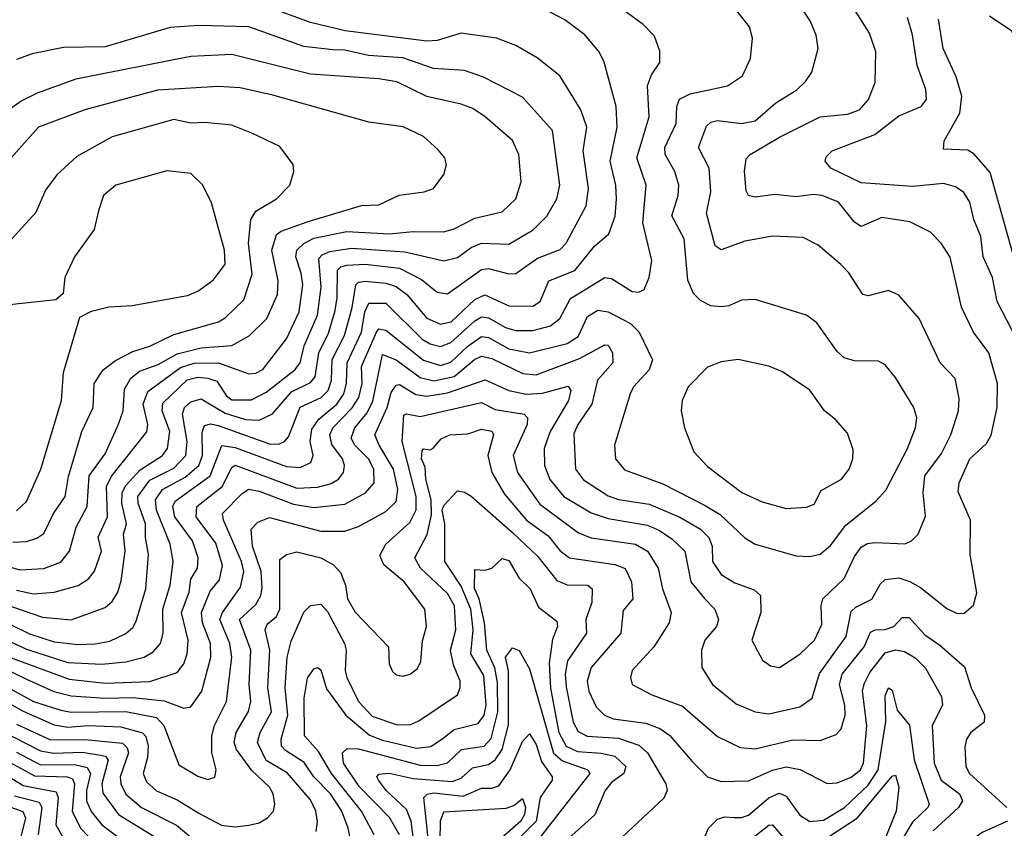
# Model space of a CAD drawing. Extents: x 1308313 to 1441400, y 959662 to 1036319.
# Tile 472 of 656: x 1403035 to 1405913, y 972514 to 974879. Entities that reach past the tile are written whole.
import ezdxf

# ---------------------------------------------------------------- set-up
doc = ezdxf.new("R2010")
doc.units = 0

msp = doc.modelspace()

# ---------------------------------------------------------------- linework, layer by layer
at = {"layer": '0CON10XD'}
for points in [[(1403665, 972518.4), (1403705, 972523.6), (1403735, 972530.7), (1403759.5, 972545), (1403776.2, 972565), (1403780.8, 972585), (1403775.9, 972615), (1403765.3, 972635), (1403713.8, 972683.8), (1403668.1, 972745), (1403661.3, 972765), (1403667.7, 972795), (1403703.6, 972856.4), (1403710.1, 972885), (1403705.4, 972935), (1403710.6, 973035), (1403677.7, 973125), (1403725, 973168.6), (1403739.4, 973195), (1403743.3, 973216.7), (1403740.9, 973265), (1403715, 973339.4), (1403711.3, 973388.7), (1403730.4, 973409.6), (1403765, 973423.3), (1403915, 973382.9), (1403985, 973383.3), (1404025, 973396.7), (1404105, 973440.9), (1404135, 973470), (1404140.3, 973505), (1404127.6, 973565), (1404085.2, 973635), (1404073.2, 973665), (1404108.7, 973745), (1404121.1, 973788.9), (1404135, 973810), (1404145, 973812.3), (1404192.5, 973782.5), (1404225, 973777.7), (1404285, 973787.5), (1404395, 973825.6), (1404465, 973794.8), (1404515, 973783.7), (1404563.4, 973786.6), (1404637.7, 973807.7), (1404645.7, 973795), (1404639.5, 973765), (1404585.2, 973675), (1404568, 973625), (1404569.1, 973575), (1404585, 973534.1), (1404625.7, 973485), (1404705, 973437), (1404755, 973420.5), (1404870.4, 973400.4), (1404905.4, 973385.3), (1404940.8, 973360.8), (1404978.8, 973325), (1404996.6, 973235), (1405036.4, 973186.4), (1405066.7, 973155), (1405077.8, 973125), (1405072, 973105), (1405037.5, 973065), (1405027.5, 973035), (1405028.8, 972985), (1405060, 972935), (1405128.8, 972878.8), (1405185, 972854.7), (1405225, 972849.5), (1405315, 972869.2), (1405351.3, 972895), (1405373.3, 972966.7), (1405450.9, 973075), (1405465, 973148.5), (1405478.8, 973161.2), (1405525.9, 973184.1), (1405551, 973229), (1405565, 973241.6), (1405605, 973247), (1405636.5, 973236.5), (1405668.4, 973218.4), (1405745, 973156.7), (1405775, 973142.5), (1405796.3, 973143.7), (1405823.3, 973166.7), (1405832.6, 973202.6), (1405813.6, 973315), (1405814, 973415), (1405778.4, 973498.4), (1405781.6, 973525), (1405812.2, 973595), (1405860.8, 973639.2), (1405875, 973664), (1405892.6, 973745), (1405893.6, 973815), (1405867.6, 973905), (1405822.7, 973965), (1405787.9, 974037.9), (1405754.8, 974184.8), (1405728.5, 974225), (1405697.1, 974257.1), (1405637.3, 974287.3), (1405555, 974300.7), (1405495, 974273.8), (1405475, 974286.8), (1405428.5, 974345), (1405380.8, 974365), (1405355, 974368.1), (1405305, 974361.3), (1405242.2, 974367.8), (1405185, 974359.6), (1405165, 974364.4), (1405158.3, 974378.3), (1405153.7, 974436.3), (1405158.1, 974471.9), (1405170, 974485), (1405256, 974535), (1405375, 974594.8), (1405455, 974602.1), (1405489.4, 974615), (1405516.1, 974645), (1405535.4, 974695), (1405537.2, 974785), (1405519.2, 974839.1), (1405382.7, 975055)], [(1403585, 972657.1), (1403605, 972663.8), (1403609.5, 972685), (1403596.3, 972736.3), (1403595.9, 972785), (1403603.7, 972815), (1403638.9, 972885), (1403655.1, 973015), (1403649.2, 973055), (1403620, 973125), (1403627.1, 973145), (1403680.4, 973219.6), (1403689.9, 973265), (1403683.3, 973295), (1403630, 973415), (1403627.3, 973435), (1403685, 973493.7), (1403705, 973505.7), (1403735, 973500.6), (1403835, 973461.9), (1403895, 973452.6), (1403985, 973462.5), (1404046, 973495), (1404070.5, 973525), (1404069.5, 973565), (1404054.5, 973595), (1404014.8, 973635), (1404004.2, 973655), (1404014.8, 973685), (1404050.8, 973729.2), (1404066.9, 973763.1), (1404095, 973900), (1404135, 973884.3), (1404205, 973833), (1404245, 973822.7), (1404305, 973835.8), (1404364, 973885), (1404385, 973894.9), (1404415, 973888.1), (1404505.3, 973844.7), (1404545, 973840.3), (1404671.4, 973888.6), (1404745, 973928), (1404755, 973926.9), (1404768.1, 973905), (1404768.3, 973875), (1404723.8, 973825), (1404707.1, 973755), (1404666.1, 973695), (1404655, 973667.5), (1404660, 973565), (1404683.1, 973533.1), (1404755, 973486.5), (1404785, 973476), (1404875, 973462.3), (1404965, 973424), (1405025, 973389.6), (1405049.6, 973365), (1405059.5, 973339.5), (1405060, 973295), (1405085, 973256.6), (1405125, 973232.7), (1405181.9, 973211.9), (1405200.6, 973195), (1405201.8, 973145), (1405174.6, 973064.6), (1405206.4, 973006.4), (1405229.3, 972989.3), (1405256.2, 972985), (1405315, 973023.8), (1405358.4, 973065), (1405379.9, 973110.1), (1405377.9, 973165), (1405382.9, 973185), (1405445.3, 973245), (1405475, 973309.2), (1405495, 973336.4), (1405512.8, 973347.2), (1405535, 973350.6), (1405623.3, 973346.7), (1405641.4, 973355), (1405661.1, 973375), (1405682.6, 973427.4), (1405675.6, 973495.6), (1405680.6, 973545), (1405729.7, 973610.3), (1405757, 973665), (1405779.5, 973735), (1405781.4, 973771.4), (1405769.2, 973829.2), (1405725.4, 973875), (1405664.7, 974004.7), (1405605, 974073.1), (1405575, 974086.9), (1405515, 974071.8), (1405500, 974075), (1405458.3, 974138.3), (1405435, 974162.7), (1405369.4, 974219.4), (1405325, 974241.8), (1405235, 974245.5), (1405155, 974231.1), (1405085, 974205.4), (1405067.8, 974217.8), (1405043, 974313), (1405055.2, 974375), (1405050.5, 974445), (1405019.3, 974505), (1405042.5, 974567.5), (1405055, 974579.4), (1405075, 974584.3), (1405145, 974575.2), (1405185, 974583.2), (1405245, 974636), (1405306.6, 974673.4), (1405332.2, 974697.8), (1405350.9, 974725), (1405368.8, 974795), (1405363.3, 974833.3), (1405345.4, 974875), (1405258.3, 975008.3)], [(1406184, 974955), (1406168.3, 974871.7), (1406128.6, 974785), (1406125.7, 974745.7), (1406126.2, 974675), (1406086.2, 974615), (1406055, 974597.5), (1406045, 974600), (1406046.9, 974665), (1406025, 974702.9), (1405948.8, 974778.8), (1405944.4, 974824.4), (1405935.4, 974845.4), (1405869.4, 974889.4)], [(1403285, 972938.7), (1403415, 972943.9), (1403495, 972970), (1403514.5, 972995.5), (1403524, 973025), (1403527.5, 973065), (1403508.1, 973145), (1403529.7, 973205), (1403535, 973242.9), (1403554.4, 973275), (1403556.2, 973305), (1403540.2, 973355), (1403487.9, 973425), (1403482.4, 973455), (1403488.7, 973471.3), (1403591.3, 973545), (1403626, 973634), (1403665, 973628.4), (1403815, 973571.9), (1403855, 973569.5), (1403886.2, 973583.9), (1403892.2, 973605), (1403883.6, 973645), (1403888.6, 973681.4), (1403909, 973711), (1403961.6, 973755), (1403981.9, 973785), (1403989.9, 973815), (1403991.6, 973875), (1404033.6, 973965), (1404043.3, 974025), (1404055, 974049.8), (1404105, 974049.5), (1404211.7, 973945), (1404235, 973930.6), (1404265, 973923.3), (1404295, 973935.2), (1404365, 973998.3), (1404385, 974009.6), (1404405, 974006.9), (1404455, 973979), (1404485, 973970), (1404535, 973969.8), (1404586.1, 973983.9), (1404614, 974005), (1404645, 974063.8), (1404745, 974125.2), (1404765, 974121.7), (1404825, 974084), (1404845, 974082.3), (1404860.2, 974089.8), (1404875.4, 974125), (1404882.8, 974175), (1404856, 974285), (1404866.2, 974395), (1404838.4, 974475), (1404874.8, 974595), (1404870, 974685), (1404882.2, 974717.8), (1404906.1, 974753.9), (1404906.3, 974786.3), (1404890.9, 974830.9), (1404857.8, 974865), (1404746.6, 974946.6)], [(1403515, 972865.3), (1403535, 972869.6), (1403567.4, 972915), (1403593.2, 973015), (1403592.2, 973055), (1403568.7, 973115), (1403566.1, 973145), (1403591.7, 973208.3), (1403618.8, 973241.2), (1403627.3, 973282.7), (1403608.1, 973348.1), (1403550.9, 973425), (1403552.7, 973455), (1403626.3, 973513.7), (1403655, 973569.1), (1403665, 973575.9), (1403845, 973509), (1403905, 973512.1), (1403945, 973522.4), (1403967.1, 973535), (1403981.4, 973555), (1403984.7, 973575.3), (1403978.5, 973595), (1403946.8, 973636.8), (1403941.3, 973665), (1403950.3, 973685), (1404006.2, 973743.8), (1404026, 973774), (1404035.6, 973815), (1404033.5, 973865), (1404077.3, 973965), (1404085, 973975.3), (1404105, 973971.2), (1404215, 973882.9), (1404265, 973867.6), (1404295, 973877.5), (1404345, 973924.6), (1404385, 973952), (1404405, 973949.4), (1404465, 973916.8), (1404525, 973904.5), (1404635, 973932.5), (1404667.4, 973952.6), (1404695, 974010.8), (1404725, 974029.2), (1404755, 974024.3), (1404820.5, 973990.5), (1404846, 973965), (1404884.7, 973884.7), (1404874.7, 973855), (1404829.6, 973805), (1404819.6, 973785), (1404773.2, 973635), (1404776.2, 973595), (1404802.6, 973562.6), (1404915, 973522), (1405038.5, 973458.5), (1405082.1, 973432.1), (1405155, 973363.9), (1405185, 973345.3), (1405305, 973310.9), (1405345, 973309.3), (1405375, 973315.9), (1405405, 973341.8), (1405449.5, 973400.5), (1405538.1, 973471.9), (1405566.6, 973503.4), (1405630, 973625), (1405653.8, 973685), (1405657.5, 973715), (1405648.9, 973745), (1405595, 973832.5), (1405565, 973869.2), (1405545, 973880.8), (1405475, 973881.5), (1405445, 973890), (1405425, 973908.5), (1405365, 973992.5), (1405335, 974014.4), (1405185, 974060.5), (1405145, 974058.5), (1405107.9, 974042.1), (1405085, 974038.9), (1405055, 974042), (1405025, 974058.2), (1405005, 974077.8), (1404987.6, 974117.6), (1404977.6, 974237.6), (1404941.4, 974305), (1404960, 974365), (1404961.9, 974395), (1404949.5, 974435), (1404921.9, 974485), (1404921, 974505), (1404953.9, 974575), (1404955.7, 974625), (1404963.8, 974646.1), (1404995, 974661.7), (1405104.2, 974685.8), (1405147.8, 974715), (1405171.5, 974765), (1405176.7, 974825), (1405168, 974858), (1405095, 974951.4)], [(1403205, 973051.6), (1403255, 973053.8), (1403298.3, 973061.7), (1403345, 973084.2), (1403365, 973102.1), (1403375, 973120.6), (1403403.1, 973215), (1403410.9, 973315), (1403402.1, 973365), (1403402.5, 973405), (1403380.7, 973465), (1403380.3, 973485), (1403415, 973532.7), (1403485, 973567.5), (1403520, 973605), (1403524.6, 973645.4), (1403510.5, 973725), (1403516.1, 973745), (1403535, 973761.1), (1403565, 973770.7), (1403635, 973728.8), (1403695, 973710), (1403735, 973707.6), (1403773.9, 973726.1), (1403829.1, 973790.9), (1403885, 973817.9), (1403898.2, 973835), (1403909.3, 973905), (1403937.4, 973962.6), (1403956.3, 974025), (1403963, 974065), (1403963.8, 974146.2), (1403973.4, 974156.6), (1403991, 974161), (1404045, 974164.1), (1404145, 974152.6), (1404209, 974119), (1404255, 974082.5), (1404285, 974076.9), (1404385, 974148.4), (1404405, 974151.6), (1404465, 974136.2), (1404485, 974136.8), (1404548.6, 974181.4), (1404615, 974206.4), (1404632.1, 974225), (1404691.1, 974335), (1404697.6, 974385), (1404681.6, 974495), (1404692.4, 974565), (1404675.6, 974615.6), (1404614.2, 974714.2), (1404547.2, 974767.2), (1404485, 974803.5), (1404428.8, 974825), (1404325, 974839.3), (1404255, 974818.4), (1404225, 974816), (1403985.9, 974845.9), (1403885, 974871), (1403765, 974914.4)], [(1403275, 972994.9), (1403345, 973001.7), (1403398.1, 973015), (1403425, 973030), (1403446.7, 973055), (1403454.4, 973085), (1403453.1, 973155), (1403474.5, 973225), (1403483.6, 973295), (1403474.1, 973345), (1403434.2, 973445), (1403432.1, 973475), (1403452, 973505), (1403518.6, 973541.4), (1403558.3, 973575), (1403569.4, 973605), (1403568, 973672), (1403575, 973692.7), (1403593, 973697), (1403615, 973692.1), (1403765, 973638.9), (1403791.9, 973638.1), (1403809.3, 973645), (1403820.7, 973659.3), (1403855, 973746.1), (1403915.9, 973774.1), (1403936.2, 973795), (1403946.1, 973825), (1403948.4, 973885), (1403984.7, 973955.3), (1404006.8, 974036.8), (1404016.9, 974103.1), (1404025, 974111), (1404045, 974114), (1404105, 974108.7), (1404135, 974098.3), (1404166.1, 974075), (1404225, 974006.4), (1404265, 973988.9), (1404295.7, 973995), (1404365, 974060.2), (1404394.7, 974074.7), (1404465, 974042.6), (1404535, 974041.3), (1404555.8, 974055), (1404581.2, 974115), (1404657.5, 974145), (1404715, 974216.4), (1404757.4, 974252.6), (1404775.5, 974304.5), (1404779.8, 974355), (1404777.7, 974395), (1404760.6, 974465), (1404781.5, 974565), (1404778.3, 974625), (1404743.2, 974755), (1404729.1, 974785), (1404686.5, 974835), (1404628.2, 974878.2), (1404545, 974922.5)], [(1405947.8, 973947.8), (1405891.9, 974055), (1405878.4, 974125), (1405851.6, 974185), (1405844.8, 974245), (1405824.1, 974294.1), (1405812.1, 974345), (1405795, 974373.8), (1405770.5, 974390.5), (1405735, 974400), (1405645, 974390.7), (1405495, 974401.6), (1405405.8, 974445), (1405389.2, 974465), (1405392.4, 974477.6), (1405410, 974495), (1405535, 974543.4), (1405605, 974598), (1405670, 974625), (1405685.4, 974645), (1405683.8, 974675), (1405658.4, 974745), (1405644.8, 974835), (1405630, 974885)], [(1405938.1, 974195), (1405871.6, 974431.6), (1405825.2, 974485.2), (1405807, 974497), (1405735, 974500), (1405737.1, 974525), (1405783.2, 974605), (1405788.9, 974655), (1405772.1, 974712.1), (1405734.8, 974795), (1405720.7, 974880.7)], [(1403185, 973123.9), (1403285, 973160.3), (1403305, 973177.7), (1403321.6, 973205), (1403331.7, 973238.3), (1403342.8, 973325), (1403337.7, 973375), (1403346.6, 973405), (1403333.6, 973465), (1403334.5, 973495.5), (1403343.8, 973516.2), (1403387, 973563), (1403451.7, 973605), (1403467.2, 973625), (1403473.8, 973675), (1403451.6, 973735), (1403452.7, 973757.3), (1403524.6, 973825.4), (1403555, 973833.3), (1403585, 973831.1), (1403611.4, 973821.4), (1403639.4, 973779.4), (1403655, 973767), (1403712.7, 973767.3), (1403755, 973789.5), (1403839.2, 973855), (1403854.4, 973875), (1403865.9, 973925), (1403905.1, 974015), (1403916.4, 974096.4), (1403909.6, 974180.4), (1403918.6, 974191.4), (1403941.2, 974201.2), (1404005, 974211), (1404160.3, 974200.3), (1404275, 974173.4), (1404315, 974183.5), (1404355, 974212.4), (1404385, 974225.2), (1404465, 974222.6), (1404536.1, 974263.9), (1404575.8, 974304.2), (1404604.7, 974355), (1404613.3, 974395), (1404591.9, 974555), (1404505, 974652.3), (1404390.4, 974710.4), (1404335, 974730.2), (1404244.2, 974735.8), (1404155, 974767.7), (1404054.3, 974774.3), (1403985, 974790), (1403950.6, 974790.6), (1403865, 974800.2), (1403705, 974857.9), (1403558.3, 974861.7), (1403475, 974856.1), (1403285, 974799.8), (1403162.9, 974797.1), (1403071.1, 974778.9), (1403025, 974762.8)], [(1403075, 973200.5), (1403135, 973204.8), (1403205.5, 973224.5), (1403236.2, 973243.8), (1403253.8, 973266.2), (1403273.5, 973325), (1403264.2, 973365.8), (1403290.9, 973425), (1403288.9, 973515), (1403303.8, 973545), (1403406.7, 973673.3), (1403408.8, 973695), (1403396, 973755), (1403408.8, 973791.2), (1403505, 973861.9), (1403545, 973874.7), (1403615.9, 973875.9), (1403705, 973843), (1403725, 973844.8), (1403745, 973855.8), (1403814.6, 973945.4), (1403851.5, 974025), (1403862, 974105), (1403857.9, 974137.9), (1403842, 974185), (1403844.9, 974205.1), (1403865.3, 974224.7), (1403895, 974239.9), (1403990.8, 974259.2), (1404115, 974252.9), (1404185, 974259.8), (1404275, 974258.7), (1404305, 974267), (1404365, 974298.1), (1404445, 974317.3), (1404485.2, 974354.8), (1404500.3, 974405), (1404493.9, 974485), (1404475.7, 974525.7), (1404395.4, 974595), (1404359, 974619), (1404325, 974632.1), (1404225, 974653.8), (1404137.3, 974697.3), (1404085, 974706), (1403885, 974720), (1403655, 974776.9), (1403535, 974771.6), (1403199.2, 974705), (1403086, 974664), (1403039.4, 974640.6), (1402995, 974609.1)], [(1403035, 973270), (1403105, 973273.7), (1403155, 973292.6), (1403180.2, 973325), (1403199.6, 973395), (1403232.1, 973455), (1403237.9, 973545), (1403285, 973609.3), (1403323.5, 973696.5), (1403336.9, 973735), (1403341.2, 973798.8), (1403359.7, 973830.3), (1403385, 973851.6), (1403439.7, 973870.3), (1403495, 973902.1), (1403565, 973919.8), (1403655, 973926.3), (1403705.7, 973954.3), (1403757.6, 974005), (1403787.9, 974075), (1403790.7, 974115), (1403772.1, 974205), (1403785, 974250.6), (1403799.2, 974260.8), (1403875, 974287.6), (1404034.4, 974335.6), (1404085, 974337.3), (1404144.2, 974365.8), (1404217.5, 974375), (1404244, 974385), (1404274.2, 974425.8), (1404282.9, 974455), (1404277.5, 974475), (1404258, 974498), (1404215, 974537.5), (1404155.3, 974565.3), (1404055, 974579.6), (1403775, 974658.6), (1403679.5, 974679.5), (1403615, 974683.8), (1403437.1, 974672.9), (1403225, 974614.8), (1403090, 974565), (1403000.9, 974465)], [(1403015, 973350.8), (1403055, 973353.3), (1403085, 973362.5), (1403105, 973376.2), (1403133.9, 973435), (1403167.2, 973485), (1403177.1, 973542.9), (1403216.1, 973675), (1403249.7, 973745), (1403252.4, 973815), (1403278.6, 973855), (1403315, 973882.7), (1403365, 973908.9), (1403415.4, 973924.6), (1403485, 973958.7), (1403615.5, 973995), (1403635, 974006.6), (1403690, 974060), (1403714.1, 974135), (1403703.4, 974225), (1403710, 974295), (1403725, 974318.7), (1403785.7, 974355), (1403824.3, 974395), (1403836, 974435), (1403834, 974455), (1403795, 974508), (1403712.9, 974547.1), (1403655, 974570), (1403575, 974578.1), (1403535, 974576), (1403485, 974586.7), (1403305, 974536.5), (1403201.5, 974478.5), (1403143.3, 974425), (1403109.9, 974380.1), (1403082.2, 974315), (1402971.5, 974195)], [(1403025, 973442.4), (1403055, 973470), (1403096.9, 973565), (1403156.6, 973765), (1403162.7, 973847.3), (1403210.7, 974009.3), (1403245, 974026.2), (1403295, 974039.2), (1403363.2, 974043.2), (1403525, 974072), (1403555, 974085.4), (1403601.6, 974118.4), (1403635, 974164), (1403633.7, 974205), (1403595, 974343.3), (1403570, 974395), (1403535, 974428.6), (1403465, 974437.3), (1403316.2, 974395), (1403279.4, 974365), (1403265, 974320), (1403252.5, 974265), (1403194.4, 974185), (1403166.7, 974125), (1403161.7, 974078.3), (1403140.7, 974059.3), (1402978.1, 974041.9)], [(1405275, 973450), (1405335, 973453.8), (1405357.5, 973462.5), (1405378.1, 973501.9), (1405437.1, 973535), (1405460, 973565), (1405470, 973595), (1405470.9, 973620.9), (1405455, 973670), (1405419.6, 973709.6), (1405387.1, 973735), (1405345, 973795.6), (1405265, 973849.6), (1405225, 973866.2), (1405135, 973885.6), (1405085, 973878.1), (1405045, 973862.9), (1404989.4, 973805), (1404971.1, 973765), (1404968.9, 973735), (1404977.8, 973685), (1405005.7, 973615), (1405045, 973572.2), (1405146, 973496), (1405205, 973468.7), (1405275, 973450)], [(1403901.1, 972505), (1403905.2, 972534.8), (1403900.4, 972565), (1403885, 972597.6), (1403816.6, 972676.6), (1403755, 972712.3), (1403729.8, 972765), (1403737.8, 972795), (1403770.4, 972855), (1403759.7, 972925), (1403766.4, 973035), (1403752.7, 973095), (1403758.4, 973111.6), (1403785.8, 973134.2), (1403795.5, 973155), (1403795, 973300), (1403815, 973315.4), (1403845, 973322.5), (1403915, 973305.2), (1403952.1, 973285), (1403972.2, 973262.2), (1403987.1, 973225), (1403993.3, 973185), (1404015, 973146.8), (1404112.9, 973045), (1404114.6, 972995), (1404125, 972972.5), (1404135, 972963.1), (1404155, 972959.4), (1404176.2, 972965), (1404198.1, 972981.9), (1404207.4, 973002.6), (1404212.2, 973062.2), (1404224.1, 973105), (1404219.1, 973155), (1404158.3, 973235), (1404099.7, 973285), (1404087.6, 973312.4), (1404105.3, 973345), (1404175, 973408.3), (1404194.2, 973445.8), (1404193.3, 973485), (1404152.4, 973645), (1404157.7, 973722.3), (1404165, 973726), (1404205, 973718.8), (1404385, 973759.5), (1404425, 973739), (1404509.5, 973725), (1404519.1, 973715), (1404518.7, 973695), (1404477.3, 973605), (1404490.2, 973555), (1404555, 973462.5), (1404668.6, 973378.6), (1404705, 973363.5), (1404835, 973345.2), (1404870, 973325), (1404901.2, 973275), (1404914.2, 973214.2), (1404939.7, 973145), (1404933.8, 973115), (1404888.2, 973045), (1404825, 972975.8), (1404820, 972955), (1404825.7, 972935), (1404882.5, 972905), (1404971.9, 972871.9), (1405075, 972783.4), (1405141, 972751), (1405185, 972746.7), (1405295, 972773.6), (1405375, 972770.9), (1405421.5, 972788.5), (1405436.6, 972805), (1405447.8, 972845), (1405446.8, 972875), (1405431.7, 972935), (1405438.9, 972965), (1405503, 973045), (1405522.4, 973087.6), (1405535.2, 973094.8), (1405565, 973095.9), (1405590.3, 973105), (1405615, 973130.7), (1405635, 973130.8), (1405680.6, 973080.6), (1405725, 973050), (1405796.9, 972986.9), (1405816.3, 972925), (1405855.4, 972845), (1405854.5, 972825), (1405815.7, 972794.3), (1405802.7, 972775), (1405797.7, 972752.3), (1405800.5, 972695), (1405811.4, 972675), (1405920.9, 972575)], [(1404006.8, 972455), (1403995.4, 972515), (1403976, 972565), (1403943.1, 972615), (1403894.8, 972665), (1403866.7, 972706.7), (1403811.6, 972741.6), (1403799.8, 972755), (1403798.8, 972775), (1403818.6, 972845), (1403810.8, 972925), (1403816.5, 973015), (1403828.6, 973061.4), (1403865, 973146.9), (1403885, 973165.5), (1403915, 973169.5), (1403935, 973148.5), (1403984.7, 973055), (1403989.2, 973035), (1403985.7, 972975.7), (1403991.1, 972955), (1404025.6, 972885), (1404065, 972842.2), (1404135, 972817.8), (1404175, 972817.1), (1404201.4, 972828.6), (1404314.8, 972905.2), (1404322.8, 972925), (1404321.9, 972945), (1404302.6, 972992.6), (1404294.5, 973035), (1404309.8, 973095), (1404306, 973165), (1404285, 973201), (1404206.1, 973275), (1404190, 973305), (1404226.1, 973373.9), (1404238.8, 973431.2), (1404237.5, 973475), (1404221.8, 973535), (1404220.1, 973570.1), (1404209.5, 973595), (1404211.5, 973618.5), (1404215, 973624.5), (1404235, 973621.4), (1404243.9, 973626.1), (1404266.6, 973653.4), (1404292.5, 973665), (1404345, 973667.9), (1404385, 973681.1), (1404415, 973675.8), (1404420, 973665), (1404403.5, 973605), (1404415.2, 973555), (1404451.7, 973491.7), (1404516.3, 973415), (1404579.9, 973369.9), (1404615, 973326.2), (1404642.1, 973305), (1404775, 973286.3), (1404805, 973273.9), (1404823.4, 973235), (1404827.2, 973185), (1404798.7, 973151.3), (1404792.5, 973085), (1404705.6, 972985), (1404694, 972945), (1404698.7, 972915), (1404720.1, 972870.1), (1404744.6, 972845), (1404770, 972835), (1404865, 972821.6), (1404906.4, 972806.4), (1404935.4, 972785.4), (1405000.2, 972710.2), (1405045, 972665.4), (1405085, 972651.6), (1405165, 972653.2), (1405235.6, 972684.4), (1405275, 972693.8), (1405316.7, 972686.7), (1405395, 972645.3), (1405425, 972647.7), (1405465, 972663.7), (1405493.1, 972685), (1405501.7, 972705), (1405511, 972815), (1405498.7, 972915), (1405503.3, 972936.7), (1405520.3, 972969.7), (1405565, 973028), (1405595, 973036.5), (1405621.8, 973031.8), (1405652.7, 973012.7), (1405682.3, 972982.3), (1405729.5, 972899.5), (1405732.2, 972875), (1405702.6, 972815), (1405708.5, 972705), (1405728.3, 972655), (1405782.1, 972615), (1405790.8, 972595), (1405779.2, 972575), (1405705, 972506.8)], [(1404071.4, 972495), (1404033.5, 972565), (1403946.6, 972675), (1403908.7, 972738.7), (1403867.1, 972785), (1403866.6, 972895), (1403876.2, 972953.8), (1403895, 972980.9), (1403905, 972984.5), (1403915, 972977.8), (1403932, 972922), (1403988, 972845), (1404057.1, 972787.1), (1404095, 972771.8), (1404195, 972748.4), (1404236.5, 972753.5), (1404272.2, 972777.8), (1404305, 972803.1), (1404375, 972821.1), (1404393, 972845), (1404398.7, 972875), (1404391.1, 972961.1), (1404353.2, 973025), (1404360.8, 973095), (1404353.8, 973155), (1404325, 973222.7), (1404277.3, 973295), (1404277.1, 973405), (1404269.7, 973445), (1404275, 973458.3), (1404315, 973500.8), (1404335, 973497.5), (1404355, 973485.4), (1404475, 973379.2), (1404549.7, 973309.7), (1404605, 973239.2), (1404635, 973226.8), (1404695.2, 973225.2), (1404707.9, 973215), (1404707, 973175), (1404689.8, 973125), (1404691.7, 973085), (1404636.1, 973003.9), (1404629.3, 972965), (1404632.1, 972927.9), (1404652.3, 972825), (1404667.3, 972797.3), (1404693.9, 972783.9), (1404785, 972777.6), (1404845, 972758), (1404870.2, 972735), (1404924.1, 972645), (1404927.8, 972625), (1404917.7, 972602.3), (1404781.8, 972475)], [(1402984.4, 973284.4), (1403035, 973270)], [(1404145.5, 972495.5), (1404115.8, 972545.8), (1404027, 972637), (1403981.7, 972705), (1403978.6, 972735), (1403992.2, 972747.8), (1404025, 972746.5), (1404205, 972699), (1404255, 972697.7), (1404285, 972706.3), (1404326.1, 972745), (1404392.1, 972755), (1404413.3, 972776.7), (1404432.8, 972855), (1404431.1, 972941.1), (1404423.4, 972983.4), (1404400.3, 973035), (1404393.3, 973115), (1404377.6, 973185), (1404364.4, 973215.6), (1404365, 973271.2), (1404395, 973269.4), (1404414.6, 973275.4), (1404445, 973303.1), (1404465, 973297.6), (1404495, 973245.4), (1404526.8, 973215), (1404551.5, 973161.5), (1404605, 973120), (1404607.3, 973105), (1404592.3, 973067.7), (1404582.9, 972997.1), (1404586.2, 972923.8), (1404610.5, 972795), (1404631.9, 972755), (1404665, 972738.7), (1404735, 972734.4), (1404774.6, 972725), (1404806.6, 972695), (1404800.4, 972675), (1404765, 972648.8), (1404745.8, 972625), (1404715.8, 972554.2), (1404638.8, 972485)], [(1403025, 973210.8), (1403075, 973200.5)], [(1402985, 973172.1), (1403101.4, 973131.4), (1403185, 973123.9)], [(1402955, 973136.2), (1403063.5, 973083.5), (1403135, 973059.6), (1403205, 973051.6)], [(1402935, 973093.4), (1403055, 973038.3), (1403175, 972999.6), (1403275, 972994.9)], [(1402810.7, 973030.7), (1403075, 972885.4), (1403155, 972859.6), (1403185, 972854.2), (1403345, 972856.2), (1403435, 972838.6), (1403456.5, 972815), (1403500.2, 972700.2), (1403555, 972666.9), (1403585, 972657.1)], [(1402855, 973047.3), (1403055, 972950.1), (1403134.9, 972914.9), (1403185, 972901.5), (1403285, 972894.7), (1403365, 972897.1), (1403456.9, 972886.9), (1403515, 972865.3)], [(1404190.4, 972445), (1404179.5, 972535), (1404165, 972569), (1404106.1, 972625), (1404083.2, 972655), (1404078.5, 972665), (1404085, 972673.1), (1404114.5, 972675.5), (1404185, 972660.5), (1404298.8, 972651.2), (1404325, 972660.7), (1404358.8, 972691.2), (1404405, 972701), (1404424.9, 972715.1), (1404445.5, 972745), (1404463.2, 972816.8), (1404463.8, 972975), (1404454.7, 973015.3), (1404475, 973042.5), (1404495, 973034.4), (1404525, 972981.1), (1404555, 972874.1), (1404595, 972734.5), (1404621.7, 972711.7), (1404695.7, 972685.7), (1404701.4, 972675), (1404545.9, 972475)], [(1402789.7, 972999.7), (1403045, 972857), (1403135, 972817.5), (1403175, 972810.7), (1403235, 972814.9), (1403330.8, 972810.8), (1403393.9, 972793.9), (1403403, 972783), (1403410.4, 972755), (1403408.7, 972721.3), (1403395.7, 972675), (1403405, 972650), (1403434.4, 972624.4), (1403495, 972597.9), (1403558.4, 972558.4), (1403625, 972523.9), (1403665, 972518.4)], [(1403005, 973014.7), (1403179.1, 972950.9), (1403285, 972938.7)], [(1405035.8, 972485), (1405048.1, 972515), (1405075, 972541.4), (1405095, 972548), (1405123.7, 972546.3), (1405145, 972545.7), (1405165, 972553), (1405225, 972603.7), (1405255, 972617.4), (1405275, 972608.7), (1405315, 972553.1), (1405345, 972534.2), (1405385, 972538.4), (1405445.6, 972575), (1405515, 972640.5), (1405544.6, 972685.4), (1405567, 972827), (1405565, 972902), (1405575, 972925.6), (1405585, 972918), (1405599.8, 972859.8), (1405636.4, 972816.4), (1405649.9, 972715), (1405693.6, 972585), (1405690, 972575), (1405645, 972532.3), (1405556.3, 972385)], [(1402975, 972802.3), (1403095, 972740.6), (1403134.5, 972734.5), (1403217, 972737), (1403271.2, 972728.8), (1403285.8, 972725), (1403293.5, 972713.5), (1403275.1, 972645), (1403277.6, 972617.6), (1403323.3, 972555), (1403429.4, 972489.4)], [(1403025, 972819.3), (1403125, 972773.5), (1403225, 972774.3), (1403335, 972763.5), (1403349.3, 972749.3), (1403353, 972735), (1403328.8, 972665), (1403330.2, 972645), (1403344.5, 972614.5), (1403390.8, 972575), (1403493.3, 972523.4), (1403575.1, 972455.1)], [(1404229.1, 972485), (1404215.7, 972605), (1404225.7, 972614.3), (1404245, 972617.9), (1404331.4, 972608.6), (1404385, 972632.3), (1404415, 972631.7), (1404435, 972638.3), (1404469, 972685), (1404505, 972768.5), (1404525, 972791.2), (1404545, 972759.1), (1404560.2, 972710.2), (1404591.7, 972665), (1404591.2, 972655), (1404556.5, 972605), (1404544.3, 972535), (1404479.7, 972470.3)], [(1403025, 972737.1), (1403095, 972700.3), (1403195, 972701.1), (1403232.4, 972692.4), (1403242, 972675), (1403229.5, 972625), (1403230.4, 972595), (1403244, 972564), (1403275.1, 972525.1), (1403325, 972487)], [(1403006.8, 972706.8), (1403077.6, 972667.6), (1403174.7, 972664.7), (1403189, 972659), (1403195.1, 972645), (1403187.8, 972565), (1403212.1, 972515), (1403235, 972491.8)], [(1402988, 972675), (1403045, 972639.9), (1403140.8, 972620.8), (1403147.4, 972605), (1403140, 972525), (1403165, 972481.7)], [(1405365, 972467.4), (1405483.8, 972545), (1405585, 972667.2), (1405595, 972669.6), (1405605.2, 972635), (1405597.4, 972565), (1405557.4, 972465)], [(1403019.7, 972609.7), (1403091.2, 972591.2), (1403098.9, 972575), (1403088.2, 972495)], [(1404263.8, 972475), (1404265, 972536), (1404275, 972562.4), (1404456.9, 972573.1), (1404478.8, 972581.2), (1404505, 972601.5), (1404513, 972575), (1404510.7, 972555), (1404499.5, 972535), (1404427.9, 972472.1)], [(1402995, 972581.6), (1403044, 972564), (1403051.8, 972545), (1403034.2, 972474.2)], [(1405175, 972484.8), (1405225, 972523.3), (1405235, 972524.2), (1405271.8, 972481.8)], [(1405922.9, 972535), (1405848.2, 972501.8), (1405713.8, 972405), (1405687.4, 972365), (1405672.1, 972325), (1405665.6, 972235.6), (1405678.9, 972198.9), (1405704.2, 972165), (1405815.2, 972085), (1405872.1, 972015), (1405902.8, 971962.8), (1405940.3, 971939.7)]]:
    msp.add_lwpolyline(points, dxfattribs=at)

doc.saveas('drawing.dxf')
